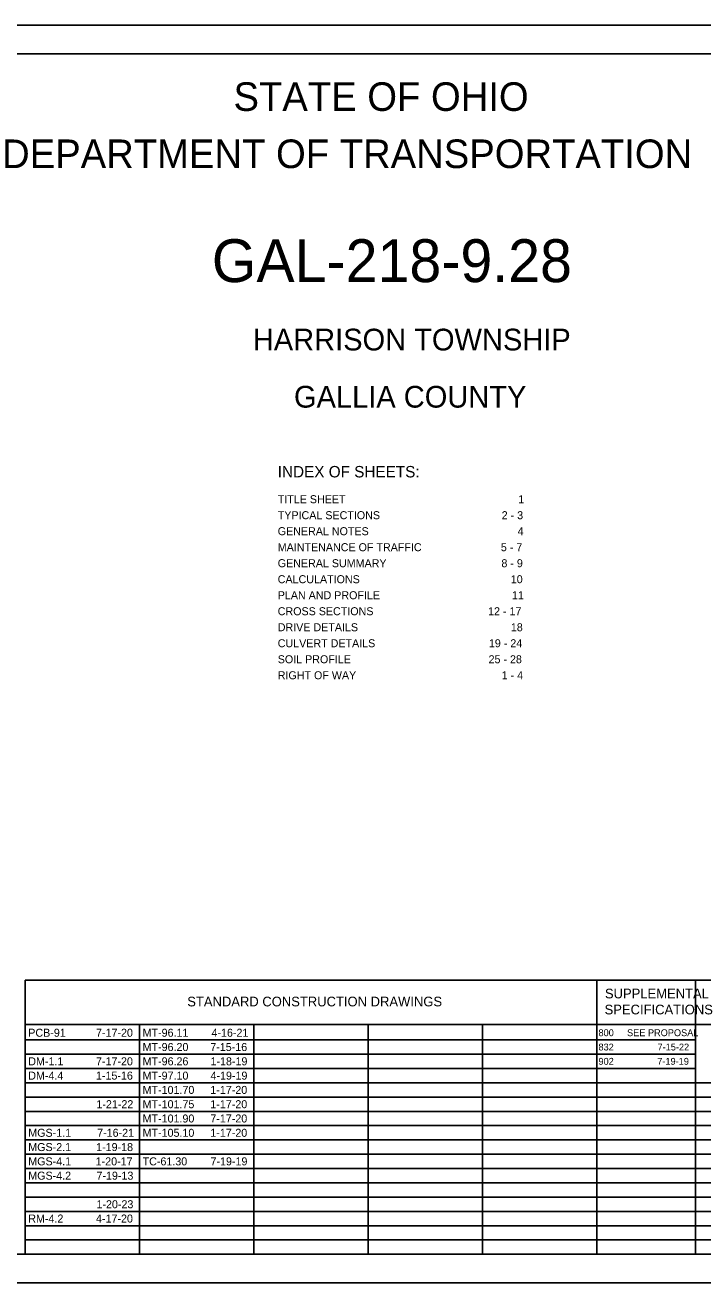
# Model space of a CAD drawing. Extents: x -1.8 to 75.7, y -2 to 25.
# Drawn here: x 51.85 to 63.71, y 1.61 to 23.61 of the extents above; entities that cross this region are included whole.
import ezdxf

# ---------------------------------------------------------------- set-up
doc = ezdxf.new("R2010")
doc.units = 0
for name, color, linetype in [('SH_Border', 7, 'Continuous'), ('SH_Cut_Line', 7, 'Continuous'), ('SH_Data', 7, 'Continuous'), ('SH_Text', 7, 'Continuous')]:
    doc.layers.add(name, color=color, linetype=linetype)

msp = doc.modelspace()

# ---------------------------------------------------------------- linework, layer by layer
at = {"layer": 'SH_Border'}
msp.add_lwpolyline([(43.2, 23.112), (75.2, 23.112), (75.2, 2.112), (43.2, 2.112)], close=True, dxfattribs=at)
at = {"layer": 'SH_Cut_Line'}
msp.add_lwpolyline([(41.7, 1.612), (75.7, 1.612), (75.7, 23.612), (41.7, 23.612)], close=True, dxfattribs=at)
at = {"layer": 'SH_Data'}
for p, q in [((51.85, 6.904), (65.3, 6.904)), ((51.85, 2.112), (51.85, 6.904)), ((61.85, 2.112), (61.85, 6.904)), ((63.575, 2.112), (63.575, 6.904)), ((51.85, 6.133), (65.3, 6.133)), ((53.85, 2.112), (53.85, 6.133)), ((55.85, 2.112), (55.85, 6.133)), ((57.85, 2.112), (57.85, 6.133)), ((59.85, 2.112), (59.85, 6.133)), ((51.85, 5.862), (63.575, 5.862)), ((51.85, 5.612), (63.575, 5.612)), ((51.85, 5.362), (63.575, 5.362)), ((51.85, 5.112), (65.3, 5.112)), ((51.85, 4.862), (65.3, 4.862)), ((51.85, 4.612), (65.3, 4.612)), ((51.85, 4.362), (65.3, 4.362)), ((51.85, 4.112), (65.3, 4.112)), ((51.85, 3.862), (65.3, 3.862)), ((51.85, 3.612), (65.3, 3.612)), ((51.85, 3.362), (65.3, 3.362)), ((51.85, 3.112), (65.3, 3.112)), ((51.85, 2.862), (65.3, 2.862)), ((51.85, 2.612), (65.3, 2.612)), ((51.85, 2.362), (65.3, 2.362))]:
    msp.add_line(p, q, dxfattribs=at)

# ---------------------------------------------------------------- texts
at = {"layer": 'SH_Text'}
for s, height, p in [('STATE OF OHIO', 0.5, (55.495, 22.112)), ('DEPARTMENT OF TRANSPORTATION', 0.5, (51.447, 21.112)), ('GAL-218-9.28', 0.75, (55.116, 19.117)), ('HARRISON TOWNSHIP', 0.38, (55.833, 17.922)), ('GALLIA COUNTY', 0.38, (56.553, 16.922)), ('INDEX OF SHEETS:', 0.2, (56.269, 15.701)), ('TITLE SHEET', 0.14, (56.269, 15.25)), ('1', 0.14, (60.478, 15.25)), ('TYPICAL SECTIONS', 0.14, (56.269, 14.97)), ('2 - 3', 0.14, (60.187, 14.97)), ('GENERAL NOTES', 0.14, (56.269, 14.69)), ('4', 0.14, (60.465, 14.69)), ('MAINTENANCE OF TRAFFIC', 0.14, (56.269, 14.41)), ('5 - 7', 0.14, (60.172, 14.41)), ('GENERAL SUMMARY', 0.14, (56.269, 14.13)), ('8 - 9', 0.14, (60.182, 14.13)), ('CALCULATIONS', 0.14, (56.269, 13.85)), ('10', 0.14, (60.346, 13.85)), ('PLAN AND PROFILE', 0.14, (56.269, 13.57)), ('11', 0.14, (60.366, 13.57)), ('CROSS SECTIONS', 0.14, (56.269, 13.29)), ('12 - 17', 0.14, (59.949, 13.29)), ('DRIVE DETAILS', 0.14, (56.269, 13.01)), ('18', 0.14, (60.347, 13.01)), ('CULVERT DETAILS', 0.14, (56.269, 12.73)), ('19 - 24', 0.14, (59.963, 12.73)), ('SOIL PROFILE', 0.14, (56.269, 12.45)), ('25 - 28', 0.14, (59.957, 12.45)), ('RIGHT OF WAY', 0.14, (56.269, 12.17)), ('1 - 4', 0.14, (60.187, 12.17)), ('STANDARD CONSTRUCTION DRAWINGS', 0.17, (54.686, 6.448)), ('SUPPLEMENTAL', 0.17, (61.993, 6.588)), ('SPECIFICATIONS', 0.17, (61.987, 6.308)), ('PCB-91', 0.14, (51.905, 5.917)), ('7-17-20', 0.14, (53.09, 5.917)), ('MT-96.11', 0.14, (53.905, 5.917)), ('4-16-21', 0.14, (55.11, 5.917)), ('800', 0.12, (61.88, 5.927)), ('SEE PROPOSAL', 0.12, (62.38, 5.927)), ('MT-96.20', 0.14, (53.905, 5.667)), ('7-15-16', 0.14, (55.089, 5.667)), ('832', 0.12, (61.88, 5.677)), ('7-15-22', 0.12, (62.913, 5.677)), ('DM-1.1', 0.14, (51.905, 5.417)), ('7-17-20', 0.14, (53.09, 5.417)), ('MT-96.26', 0.14, (53.905, 5.417)), ('1-18-19', 0.14, (55.093, 5.417)), ('902', 0.12, (61.88, 5.427)), ('7-19-19', 0.12, (62.909, 5.427)), ('DM-4.4', 0.14, (51.905, 5.167)), ('1-15-16', 0.14, (53.089, 5.167)), ('MT-97.10', 0.14, (53.905, 5.167)), ('4-19-19', 0.14, (55.093, 5.167)), ('MT-101.70', 0.14, (53.905, 4.917)), ('1-17-20', 0.14, (55.09, 4.917)), ('1-21-22', 0.14, (53.097, 4.667)), ('MT-101.75', 0.14, (53.905, 4.667)), ('1-17-20', 0.14, (55.09, 4.667)), ('MT-101.90', 0.14, (53.905, 4.417)), ('7-17-20', 0.14, (55.09, 4.417)), ('MGS-1.1', 0.14, (51.905, 4.167)), ('7-16-21', 0.14, (53.11, 4.167)), ('MT-105.10', 0.14, (53.905, 4.167)), ('1-17-20', 0.14, (55.09, 4.167)), ('MGS-2.1', 0.14, (51.905, 3.917)), ('1-19-18', 0.14, (53.092, 3.917)), ('MGS-4.1', 0.14, (51.905, 3.667)), ('1-20-17', 0.14, (53.084, 3.667)), ('TC-61.30', 0.14, (53.905, 3.667)), ('7-19-19', 0.14, (55.093, 3.667)), ('MGS-4.2', 0.14, (51.905, 3.417)), ('7-19-13', 0.14, (53.098, 3.417)), ('1-20-23', 0.14, (53.098, 2.917)), ('RM-4.2', 0.14, (51.905, 2.667)), ('4-17-20', 0.14, (53.09, 2.667))]:
    msp.add_text(s, height=height, dxfattribs=at).set_placement(p)

doc.saveas('drawing.dxf')
